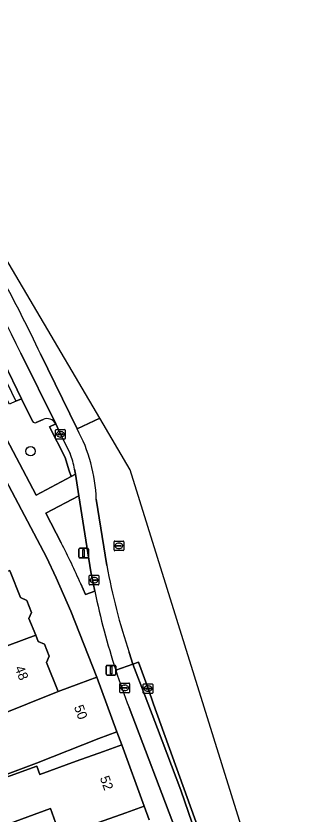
# Model space of a CAD drawing. Extents: x 159262 to 160143, y 383399 to 384319.
# Drawn here: x 159578.8 to 159609.7, y 384120.6 to 384203.2 of the extents above; entities that cross this region are included whole.
import ezdxf

# ---------------------------------------------------------------- set-up
doc = ezdxf.new("R2010")
doc.units = 0
for name, color, linetype in [('IMGEO_Boom', 7, 'Continuous'), ('IMGEO_Erf', 7, 'Continuous'), ('IMGEO_Fietspad_gesloten', 7, 'Continuous'), ('IMGEO_Groenvoorziening', 7, 'Continuous'), ('IMGEO_Kolk', 7, 'Continuous'), ('IMGEO_Lichtmast', 7, 'Continuous'), ('IMGEO_Pand', 7, 'Continuous'), ('IMGEO_Pand_nummerreeks', 7, 'Continuous'), ('IMGEO_Parkeervlak_open', 7, 'Continuous'), ('IMGEO_Rijbaan_lokaal_gesloten', 7, 'Continuous'), ('IMGEO_Rijbaan_lokaal_open', 7, 'Continuous'), ('IMGEO_Rioolput', 7, 'Continuous'), ('IMGEO_Verkeerseiland_gesloten', 7, 'Continuous'), ('IMGEO_Voetpad_open', 7, 'Continuous')]:
    doc.layers.add(name, color=color, linetype=linetype)

msp = doc.modelspace()

# ---------------------------------------------------------------- linework, layer by layer
at = {"layer": 'IMGEO_Boom'}
msp.add_circle((159580.354, 384158.124), 0.489, dxfattribs=at)
at = {"layer": 'IMGEO_Erf'}
for points in [[(159578.259, 384145.658), (159579.328, 384142.968), (159579.977, 384142.67), (159580.456, 384141.44), (159580.183, 384140.82), (159580.882, 384139.063), (159581.133, 384138.431), (159581.786, 384138.149), (159582.282, 384136.902), (159582, 384136.25), (159583.214, 384133.254), (159585.345, 384134.033), (159587.224, 384134.718), (159584.508, 384141.549), (159583, 384145.004), (159581.986, 384147.144), (159575.782, 384158.842)], [(159583.466, 384118.241), (159582.419, 384121.129), (159577.028, 384119.174), (159575.458, 384123.504), (159580.991, 384125.511), (159581.306, 384124.642), (159585.083, 384126.012), (159587.901, 384127.032), (159589.78, 384127.716), (159589.284, 384129.067), (159587.406, 384128.377), (159580.952, 384125.837), (159575.677, 384123.867), (159574.559, 384126.949), (159573.665, 384129.415), (159571.228, 384128.435), (159569.685, 384127.815), (159568.424, 384131.041), (159570.292, 384131.771), (159573.252, 384132.928), (159571.984, 384136.111)], [(159592.608, 384119.952), (159592.091, 384121.374), (159590.212, 384120.69), (159587.397, 384119.667)]]:
    msp.add_lwpolyline(points, dxfattribs=at)
at = {"layer": 'IMGEO_Fietspad_gesloten'}
for points in [[(159603.247, 384101.636), (159595.897, 384123.026), (159593.472, 384129.402), (159592.199, 384132.75), (159590.948, 384136.085), (159589.163, 384135.465)], [(159590.536, 384131.591), (159595.359, 384118.968), (159597.619, 384112.418), (159601.577, 384101.103), (159604.229, 384091.417), (159604.481, 384090.439)]]:
    msp.add_lwpolyline(points, dxfattribs=at)
msp.add_arc((159663.439, 384159.609), 78.102, 198.00727, 201.02282, dxfattribs=at)
at = {"layer": 'IMGEO_Groenvoorziening'}
for points in [[(159579.405, 384163.548), (159578.823, 384163.307), (159578.16, 384163.006), (159575.776, 384167.632), (159573.949, 384166.6), (159577.149, 384160.722), (159580.919, 384153.585), (159584.536, 384155.493), (159584.321, 384156.2), (159583.937, 384157.465), (159582.301, 384160.646), (159582.957, 384160.97)], [(159580.554, 384161.251), (159579.405, 384163.548)], [(159581.649, 384161.424), (159580.935, 384161.089)], [(159583.439, 384159.879), (159582.957, 384160.97), (159582.301, 384160.646), (159583.937, 384157.465), (159584.321, 384156.2), (159584.536, 384155.493), (159584.995, 384155.735), (159584.895, 384156.263)], [(159584.438, 384157.886), (159583.439, 384159.879)], [(159585.336, 384153.517), (159581.916, 384151.716), (159583.53, 384148.628)], [(159585.543, 384144.393), (159586.038, 384143.282), (159586.99, 384143.625), (159586.827, 384144.475), (159586.594, 384145.643), (159585.336, 384153.517)]]:
    msp.add_lwpolyline(points, dxfattribs=at)
for centre, radius, start, end in [((159582.047, 384160.461), 1.042, 29.2432, 112.47356), ((159580.82, 384161.349), 0.284, 200.1269, 293.80301), ((159578.316, 384155.286), 6.651, 8.44358, 23.00846), ((159523.336, 384117.42), 67.803, 23.44129, 27.4045)]:
    msp.add_arc(centre, radius, start, end, dxfattribs=at)
at = {"layer": 'IMGEO_Kolk'}
for p, q in [((159582.938, 384159.453), (159582.938, 384160.305)), ((159583.013, 384160.379), (159583.865, 384160.379)), ((159583.197, 384159.873), (159583.197, 384159.885)), ((159583.635, 384159.836), (159583.237, 384159.836)), ((159583.24, 384159.922), (159583.638, 384159.922)), ((159583.426, 384160.159), (159583.451, 384160.159)), ((159583.681, 384159.885), (159583.681, 384159.873)), ((159583.939, 384160.305), (159583.939, 384159.453)), ((159583.865, 384159.379), (159583.013, 384159.379)), ((159583.449, 384159.599), (159583.424, 384159.599)), ((159586.418, 384144.355), (159586.418, 384145.207)), ((159586.493, 384145.281), (159587.345, 384145.281)), ((159586.906, 384145.061), (159586.931, 384145.061)), ((159587.419, 384145.207), (159587.419, 384144.355)), ((159587.345, 384144.281), (159586.493, 384144.281)), ((159586.677, 384144.775), (159586.677, 384144.787)), ((159587.115, 384144.738), (159586.717, 384144.738)), ((159586.72, 384144.824), (159587.118, 384144.824)), ((159586.929, 384144.501), (159586.904, 384144.501)), ((159587.161, 384144.787), (159587.161, 384144.775)), ((159589.668, 384134.116), (159590.52, 384134.116)), ((159589.593, 384133.19), (159589.593, 384134.042)), ((159589.852, 384133.61), (159589.852, 384133.622)), ((159590.29, 384133.573), (159589.892, 384133.573)), ((159589.895, 384133.659), (159590.293, 384133.659)), ((159590.104, 384133.336), (159590.079, 384133.336)), ((159590.081, 384133.896), (159590.106, 384133.896)), ((159590.336, 384133.622), (159590.336, 384133.61)), ((159590.594, 384134.042), (159590.594, 384133.19)), ((159592.003, 384133.115), (159592.003, 384133.967)), ((159592.078, 384134.041), (159592.93, 384134.041)), ((159592.262, 384133.535), (159592.262, 384133.547)), ((159592.7, 384133.498), (159592.302, 384133.498)), ((159592.305, 384133.584), (159592.703, 384133.584)), ((159592.491, 384133.821), (159592.516, 384133.821)), ((159592.746, 384133.547), (159592.746, 384133.535)), ((159593.004, 384133.967), (159593.004, 384133.115)), ((159590.52, 384133.116), (159589.668, 384133.116)), ((159592.93, 384133.041), (159592.078, 384133.041)), ((159592.514, 384133.261), (159592.489, 384133.261))]:
    msp.add_line(p, q, dxfattribs=at)
for points in [[(159582.938, 384159.453), (159582.938, 384160.305)], [(159583.013, 384160.379), (159583.865, 384160.379)], [(159583.939, 384160.305), (159583.939, 384159.453)], [(159583.865, 384159.379), (159583.013, 384159.379)], [(159586.418, 384144.355), (159586.418, 384145.207)], [(159586.493, 384145.281), (159587.345, 384145.281)], [(159587.419, 384145.207), (159587.419, 384144.355)], [(159587.345, 384144.281), (159586.493, 384144.281)], [(159589.668, 384134.116), (159590.52, 384134.116)], [(159589.593, 384133.19), (159589.593, 384134.042)], [(159590.594, 384134.042), (159590.594, 384133.19)], [(159592.003, 384133.115), (159592.003, 384133.967)], [(159592.078, 384134.041), (159592.93, 384134.041)], [(159593.004, 384133.967), (159593.004, 384133.115)], [(159590.52, 384133.116), (159589.668, 384133.116)], [(159592.93, 384133.041), (159592.078, 384133.041)]]:
    msp.add_lwpolyline(points, dxfattribs=at)
for centre, radius, start, end in [((159583.015, 384160.303), 0.0765, 91.55205, 178.44795), ((159583.015, 384160.303), 0.0765, 91.55205, 178.44795), ((159583.237, 384159.882), 0.0403, 85.87752, 175.75265), ((159583.234, 384159.872), 0.0366, 178.93798, 274.71019), ((159583.638, 384159.879), 0.043, 264.86636, 352.45326), ((159583.642, 384159.884), 0.0386, 1.73085, 96.63898), ((159583.863, 384160.303), 0.0765, 1.55205, 88.44795), ((159583.863, 384160.303), 0.0765, 1.55205, 88.44795), ((159583.015, 384159.455), 0.0765, 181.55205, 268.44795), ((159583.015, 384159.455), 0.0765, 181.55205, 268.44795), ((159583.863, 384159.455), 0.0765, 271.55205, 358.44795), ((159583.863, 384159.455), 0.0765, 271.55205, 358.44795), ((159586.495, 384145.205), 0.0765, 91.55205, 178.44795), ((159586.495, 384145.205), 0.0765, 91.55205, 178.44795), ((159587.343, 384145.205), 0.0765, 1.55205, 88.44795), ((159587.343, 384145.205), 0.0765, 1.55205, 88.44795), ((159586.495, 384144.357), 0.0765, 181.55205, 268.44795), ((159586.495, 384144.357), 0.0765, 181.55205, 268.44795), ((159586.717, 384144.784), 0.0403, 85.87752, 175.75265), ((159586.714, 384144.774), 0.0366, 178.93798, 274.71019), ((159587.118, 384144.781), 0.043, 264.86636, 352.45326), ((159587.122, 384144.786), 0.0386, 1.73085, 96.63898), ((159587.343, 384144.357), 0.0765, 271.55205, 358.44795), ((159587.343, 384144.357), 0.0765, 271.55205, 358.44795), ((159589.67, 384134.04), 0.0765, 91.55205, 178.44795), ((159589.67, 384134.04), 0.0765, 91.55205, 178.44795), ((159590.518, 384134.04), 0.0765, 1.55205, 88.44795), ((159590.518, 384134.04), 0.0765, 1.55205, 88.44795), ((159589.892, 384133.619), 0.0403, 85.87752, 175.75265), ((159589.889, 384133.609), 0.0366, 178.93798, 274.71019), ((159590.293, 384133.616), 0.043, 264.86636, 352.45326), ((159590.297, 384133.621), 0.0386, 1.73085, 96.63898), ((159592.08, 384133.965), 0.0765, 91.55205, 178.44795), ((159592.08, 384133.965), 0.0765, 91.55205, 178.44795), ((159592.302, 384133.544), 0.0403, 85.87752, 175.75265), ((159592.299, 384133.534), 0.0366, 178.93798, 274.71019), ((159592.703, 384133.541), 0.043, 264.86636, 352.45326), ((159592.707, 384133.546), 0.0386, 1.73085, 96.63898), ((159592.928, 384133.965), 0.0765, 1.55205, 88.44795), ((159592.928, 384133.965), 0.0765, 1.55205, 88.44795), ((159589.67, 384133.192), 0.0765, 181.55205, 268.44795), ((159589.67, 384133.192), 0.0765, 181.55205, 268.44795), ((159590.518, 384133.192), 0.0765, 271.55205, 358.44795), ((159590.518, 384133.192), 0.0765, 271.55205, 358.44795), ((159592.08, 384133.117), 0.0765, 181.55205, 268.44795), ((159592.08, 384133.117), 0.0765, 181.55205, 268.44795), ((159592.928, 384133.117), 0.0765, 271.55205, 358.44795), ((159592.928, 384133.117), 0.0765, 271.55205, 358.44795)]:
    msp.add_arc(centre, radius, start, end, dxfattribs=at)
for centre, major_axis, ratio, start_param, end_param in [((159583.425, 384159.879), (-0.387, 0.002), 0.722429, 4.712389, 7.853982), ((159583.45, 384159.879), (-0.39, 0.002), 0.717154, 1.570796, 4.712389), ((159586.905, 384144.781), (-0.387, 0.002), 0.722429, 4.712389, 7.853982), ((159586.93, 384144.781), (-0.39, 0.002), 0.717154, 1.570796, 4.712389), ((159590.08, 384133.616), (-0.387, 0.002), 0.722429, 4.712389, 7.853982), ((159590.105, 384133.616), (-0.39, 0.002), 0.717154, 1.570796, 4.712389), ((159592.49, 384133.541), (-0.387, 0.002), 0.722429, 4.712389, 7.853982), ((159592.515, 384133.541), (-0.39, 0.002), 0.717154, 1.570796, 4.712389)]:
    msp.add_ellipse(centre, major_axis=major_axis, ratio=ratio, start_param=start_param, end_param=end_param, dxfattribs=at)
at = {"layer": 'IMGEO_Lichtmast'}
for p, q in [((159585.343, 384147.173), (159585.343, 384147.973)), ((159585.343, 384147.973), (159585.343, 384147.173)), ((159585.443, 384148.073), (159586.233, 384148.073)), ((159586.233, 384148.073), (159585.443, 384148.073)), ((159586.333, 384147.973), (159586.333, 384147.173)), ((159586.333, 384147.173), (159586.333, 384147.973)), ((159586.233, 384147.073), (159585.443, 384147.073)), ((159585.443, 384147.073), (159586.233, 384147.073)), ((159588.189, 384135.051), (159588.189, 384135.851)), ((159588.189, 384135.851), (159588.189, 384135.051)), ((159588.289, 384135.951), (159589.079, 384135.951)), ((159589.079, 384135.951), (159588.289, 384135.951)), ((159589.179, 384135.851), (159589.179, 384135.051)), ((159589.179, 384135.051), (159589.179, 384135.851)), ((159589.079, 384134.951), (159588.289, 384134.951)), ((159588.289, 384134.951), (159589.079, 384134.951))]:
    msp.add_line(p, q, dxfattribs=at)
for points in [[(159585.763, 384147.948), (159585.913, 384147.948), (159585.913, 384147.198), (159585.763, 384147.198), (159585.763, 384147.948)], [(159588.609, 384135.826), (159588.759, 384135.826), (159588.759, 384135.076), (159588.609, 384135.076), (159588.609, 384135.826)]]:
    msp.add_lwpolyline(points, dxfattribs=at)
for centre, start, end in [((159585.443, 384147.973), 90, 180), ((159585.443, 384147.973), 90, 180), ((159586.233, 384147.973), 0, 90), ((159586.233, 384147.973), 360, 90), ((159585.443, 384147.173), 180, 270), ((159585.443, 384147.173), 180, 270), ((159586.233, 384147.173), 270, 0), ((159586.233, 384147.173), 270, 0), ((159588.289, 384135.851), 90, 180), ((159588.289, 384135.851), 90, 180), ((159589.079, 384135.851), 0, 90), ((159589.079, 384135.851), 360, 90), ((159588.289, 384135.051), 180, 270), ((159588.289, 384135.051), 180, 270), ((159589.079, 384135.051), 270, 0), ((159589.079, 384135.051), 270, 0)]:
    msp.add_arc(centre, 0.1, start, end, dxfattribs=at)
at = {"layer": 'IMGEO_Pand'}
for points in [[(159564.727, 384140.195), (159559.938, 384138.24), (159561.465, 384134.499), (159566.418, 384136.521), (159565.976, 384137.604), (159570.632, 384139.505), (159571.984, 384136.111), (159572.665, 384136.386), (159572.789, 384136.073), (159580.882, 384139.063), (159580.183, 384140.82), (159580.456, 384141.44), (159579.977, 384142.67), (159579.328, 384142.968), (159578.259, 384145.658), (159578.192, 384145.784)], [(159582, 384136.25), (159582.282, 384136.902), (159581.786, 384138.149), (159581.133, 384138.431), (159580.882, 384139.063), (159572.789, 384136.073), (159572.665, 384136.386), (159571.984, 384136.111), (159573.252, 384132.928), (159570.292, 384131.771), (159568.424, 384131.041), (159569.685, 384127.815), (159571.228, 384128.435), (159573.665, 384129.415), (159583.214, 384133.254)], [(159587.224, 384134.718), (159585.345, 384134.033), (159583.214, 384133.254), (159573.665, 384129.415), (159574.559, 384126.949), (159575.677, 384123.867), (159580.952, 384125.837), (159587.406, 384128.377), (159589.284, 384129.067)], [(159589.78, 384127.716), (159587.901, 384127.032), (159585.083, 384126.012), (159581.306, 384124.642), (159580.991, 384125.511), (159575.458, 384123.504), (159577.028, 384119.174), (159582.419, 384121.129), (159583.466, 384118.241), (159587.397, 384119.667), (159590.212, 384120.69), (159592.091, 384121.374)]]:
    msp.add_lwpolyline(points, close=True, dxfattribs=at)
at = {"layer": 'IMGEO_Parkeervlak_open'}
for points in [[(159582.957, 384160.97), (159579.352, 384168.275)], [(159577.59, 384167.363), (159579.405, 384163.548), (159580.554, 384161.251)], [(159580.935, 384161.089), (159581.649, 384161.424)]]:
    msp.add_lwpolyline(points, dxfattribs=at)
for centre, radius, start, end in [((159338.283, 384051.009), 268.078, 25.94018, 29.67823), ((159582.047, 384160.461), 1.042, 29.2432, 112.47356), ((159580.82, 384161.349), 0.284, 200.1269, 293.80301)]:
    msp.add_arc(centre, radius, start, end, dxfattribs=at)
at = {"layer": 'IMGEO_Rijbaan_lokaal_gesloten'}
for points in [[(159579.352, 384168.275), (159582.957, 384160.97), (159583.439, 384159.879), (159584.438, 384157.886)], [(159585.173, 384160.437), (159581.39, 384168.197)], [(159612.823, 384088.3), (159611.621, 384088.894), (159590.661, 384156.209), (159587.509, 384161.555), (159585.173, 384160.437)], [(159584.895, 384156.263), (159584.995, 384155.735), (159585.336, 384153.517), (159586.594, 384145.643), (159586.827, 384144.475), (159586.99, 384143.625)], [(159588.25, 384146.285), (159587.145, 384153.157)], [(159587.145, 384153.157), (159588.25, 384146.285)], [(159589.163, 384135.465), (159590.948, 384136.085), (159590.553, 384137.29)], [(159590.553, 384137.29), (159590.948, 384136.085), (159591.516, 384136.291), (159592.504, 384133.541), (159593.08, 384131.919), (159603.964, 384101.696), (159607.382, 384092.196)]]:
    msp.add_lwpolyline(points, dxfattribs=at)
for centre, radius, start, end in [((159338.283, 384051.009), 268.078, 25.94018, 29.67823), ((159423.535, 384093.249), 174.744, 25.39779, 31.37329), ((159570.909, 384152.666), 16.243, 1.73183, 28.58119), ((159570.909, 384152.666), 16.243, 1.73183, 28.58119), ((159578.316, 384155.286), 6.651, 8.44358, 23.00846), ((159649.94, 384157.287), 62.664, 190.11224, 198.60978), ((159649.94, 384157.287), 62.664, 190.11224, 198.60978), ((159663.65, 384159.67), 78.321, 191.82151, 198.00199)]:
    msp.add_arc(centre, radius, start, end, dxfattribs=at)
at = {"layer": 'IMGEO_Rijbaan_lokaal_open'}
for points in [[(159587.509, 384161.555), (159573.746, 384184.901), (159561.466, 384202.663)], [(159581.39, 384168.197), (159585.173, 384160.437), (159587.509, 384161.555)]]:
    msp.add_lwpolyline(points, dxfattribs=at)
msp.add_arc((159423.535, 384093.249), 174.744, 25.39779, 31.37329, dxfattribs=at)
at = {"layer": 'IMGEO_Rioolput'}
for p, q in [((159588.991, 384147.903), (159588.991, 384148.755)), ((159589.066, 384148.829), (159589.918, 384148.829)), ((159589.25, 384148.323), (159589.25, 384148.335)), ((159589.688, 384148.286), (159589.29, 384148.286)), ((159589.293, 384148.372), (159589.691, 384148.372)), ((159589.479, 384148.609), (159589.504, 384148.609)), ((159589.734, 384148.335), (159589.734, 384148.323)), ((159589.992, 384148.755), (159589.992, 384147.903)), ((159589.918, 384147.829), (159589.066, 384147.829)), ((159589.502, 384148.049), (159589.477, 384148.049))]:
    msp.add_line(p, q, dxfattribs=at)
for points in [[(159588.991, 384147.903), (159588.991, 384148.755)], [(159589.066, 384148.829), (159589.918, 384148.829)], [(159589.992, 384148.755), (159589.992, 384147.903)], [(159589.918, 384147.829), (159589.066, 384147.829)]]:
    msp.add_lwpolyline(points, dxfattribs=at)
for centre, radius, start, end in [((159589.068, 384148.753), 0.0765, 91.55205, 178.44795), ((159589.068, 384148.753), 0.0765, 91.55205, 178.44795), ((159589.29, 384148.332), 0.0403, 85.87752, 175.75265), ((159589.287, 384148.322), 0.0366, 178.93798, 274.71019), ((159589.691, 384148.329), 0.043, 264.86636, 352.45326), ((159589.695, 384148.334), 0.0386, 1.73085, 96.63898), ((159589.916, 384148.753), 0.0765, 1.55205, 88.44795), ((159589.916, 384148.753), 0.0765, 1.55205, 88.44795), ((159589.068, 384147.905), 0.0765, 181.55205, 268.44795), ((159589.068, 384147.905), 0.0765, 181.55205, 268.44795), ((159589.916, 384147.905), 0.0765, 271.55205, 358.44795), ((159589.916, 384147.905), 0.0765, 271.55205, 358.44795)]:
    msp.add_arc(centre, radius, start, end, dxfattribs=at)
for centre, major_axis, ratio, start_param, end_param in [((159589.478, 384148.329), (-0.387, 0.002), 0.722429, 4.712389, 7.853982), ((159589.503, 384148.329), (-0.39, 0.002), 0.717154, 1.570796, 4.712389)]:
    msp.add_ellipse(centre, major_axis=major_axis, ratio=ratio, start_param=start_param, end_param=end_param, dxfattribs=at)
at = {"layer": 'IMGEO_Verkeerseiland_gesloten'}
msp.add_lwpolyline([(159603.964, 384101.696), (159593.08, 384131.919), (159592.504, 384133.541), (159591.516, 384136.291), (159590.948, 384136.085), (159592.199, 384132.75), (159593.472, 384129.402), (159595.897, 384123.026), (159603.247, 384101.636), (159605.855, 384092.002)], dxfattribs=at)
at = {"layer": 'IMGEO_Voetpad_open'}
for points in [[(159548.142, 384204.946), (159551.354, 384200.029), (159555.416, 384193.432), (159558.999, 384187.571), (159562.104, 384182.378), (159565.962, 384175.916), (159568.655, 384171.419), (159571.612, 384166.491), (159575.782, 384158.842), (159581.986, 384147.144), (159583, 384145.004), (159584.508, 384141.549), (159587.224, 384134.718), (159589.284, 384129.067), (159589.78, 384127.716), (159592.091, 384121.374), (159592.608, 384119.952)], [(159583.53, 384148.628), (159581.916, 384151.716), (159585.336, 384153.517), (159584.995, 384155.735), (159584.536, 384155.493), (159580.919, 384153.585), (159577.149, 384160.722), (159573.949, 384166.6), (159575.776, 384167.632), (159576.515, 384168.05), (159578.823, 384163.307), (159579.405, 384163.548), (159577.59, 384167.363)], [(159586.99, 384143.625), (159586.038, 384143.282), (159585.543, 384144.393)], [(159595.359, 384118.968), (159590.536, 384131.591)]]:
    msp.add_lwpolyline(points, dxfattribs=at)
for centre, radius, start, end in [((159523.336, 384117.42), 67.803, 23.44129, 27.4045), ((159663.65, 384159.67), 78.321, 191.82151, 198.00199), ((159663.439, 384159.609), 78.102, 198.00727, 201.02282)]:
    msp.add_arc(centre, radius, start, end, dxfattribs=at)

# ---------------------------------------------------------------- texts
at = {"layer": 'IMGEO_Pand_nummerreeks'}
for s, rotation, p in [('48', 291.68624, (159578.695, 384135.684)), ('50', 290.04758, (159584.829, 384131.642)), ('52', 290.06477, (159587.502, 384124.297))]:
    msp.add_text(s, height=1, rotation=rotation, dxfattribs=at).set_placement(p)

doc.saveas('drawing.dxf')
